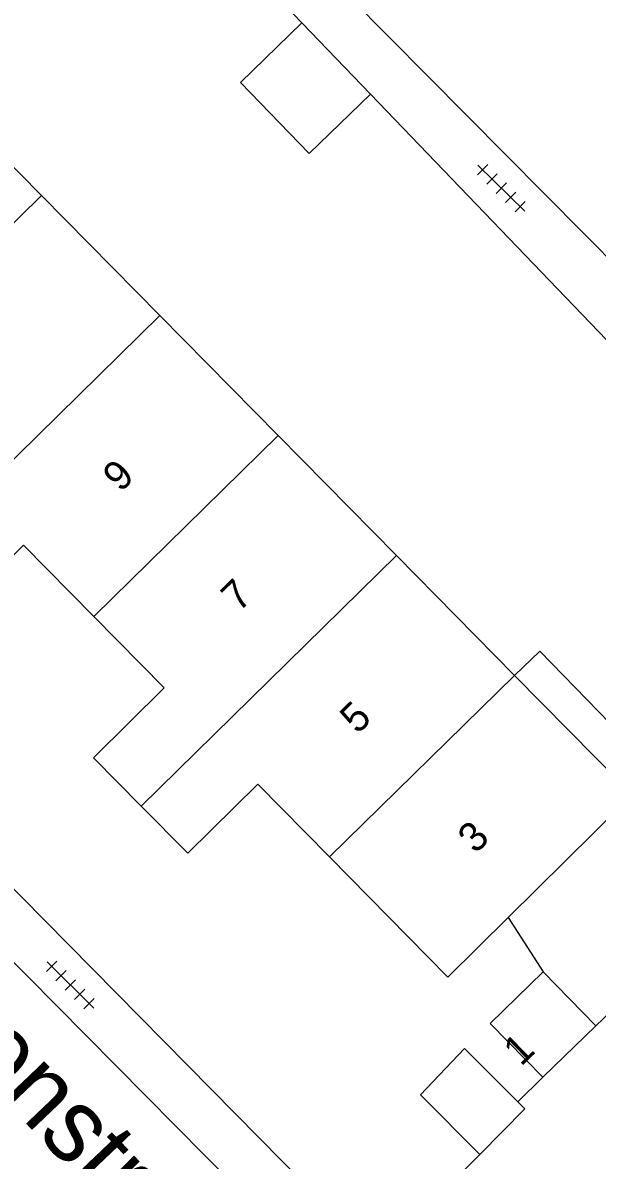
# Model space of a CAD drawing. Extents: x 128000 to 131008, y 398996 to 402500.
# Drawn here: x 129359.44 to 129379.07, y 399545.35 to 399584.23 of the extents above; entities that cross this region are included whole.
import ezdxf

# ---------------------------------------------------------------- set-up
doc = ezdxf.new("R2010")
doc.units = 0
for name, color, linetype in [('gg-afsc-erfafscheiding', 7, 'Continuous'), ('gg-anno-huisnummerreeks BGT', 7, 'Continuous'), ('gg-anno-openbare ruimte label', 7, 'Continuous'), ('gg-bbg-bijgebouw', 7, 'Continuous'), ('gg-bbg-gedigitaliseerde bijgebouw', 7, 'Continuous'), ('gg-bbg-hoofdgebouw', 7, 'Continuous'), ('gg-bbg-luifel en loopbrug', 7, 'Continuous'), ('gg-bbg-tussenscheiding', 7, 'Continuous'), ('gg-knt-verharding', 7, 'Continuous'), ('gt-grn-weggrens', 7, 'Continuous'), ('gt-symb-tegel verharding', 7, 'Continuous')]:
    doc.layers.add(name, color=color, linetype=linetype)

# ---------------------------------------------------------------- blocks, each defined once
blk = doc.blocks.new('gt0-TEG1')
at = {"layer": 'gt-symb-tegel verharding'}
for p, q in [((-1.125, 0), (1.125, 0)), ((-0.9, -0.25), (-0.9, 0.25)), ((-0.45, -0.25), (-0.45, 0.25)), ((0, -0.25), (0, 0.25)), ((0.45, -0.25), (0.45, 0.25)), ((0.9, -0.25), (0.9, 0.25))]:
    blk.add_line(p, q, dxfattribs=at)

msp = doc.modelspace()

# ---------------------------------------------------------------- linework, layer by layer
at = {"layer": 'gg-afsc-erfafscheiding'}
msp.add_line((129381.694, 399570.991), (129371.321, 399581.796), dxfattribs=at)
msp.add_lwpolyline([(129368.984, 399584.231), (129363.352, 399590.097), (129356, 399582.47)], dxfattribs=at)
at = {"layer": 'gg-bbg-bijgebouw'}
for points in [[(129376.361, 399547.341), (129374.54, 399549.17), (129373.03, 399547.58), (129375.06, 399545.54)], [(129375.06, 399545.54), (129376.6, 399547.1), (129376.361, 399547.341)]]:
    msp.add_lwpolyline(points, dxfattribs=at)
at = {"layer": 'gg-bbg-gedigitaliseerde bijgebouw'}
msp.add_line((129371.321, 399581.796), (129368.984, 399584.231), dxfattribs=at)
msp.add_lwpolyline([(129368.984, 399584.231), (129366.879, 399582.188), (129369.229, 399579.766), (129371.321, 399581.796)], dxfattribs=at)
at = {"layer": 'gg-bbg-hoofdgebouw'}
for p, q in [((129356, 399582.47), (129360.085, 399578.325)), ((129360.085, 399578.325), (129364.126, 399574.223)), ((129364.126, 399574.223), (129368.168, 399570.122)), ((129368.168, 399570.122), (129372.21, 399566.02)), ((129372.21, 399566.02), (129376.251, 399561.918)), ((129376.251, 399561.918), (129380.27, 399557.84)), ((129376.032, 399553.649), (129380.27, 399557.84)), ((129379.03, 399549.94), (129377.23, 399551.79)), ((129377.21, 399548.19), (129379.03, 399549.94))]:
    msp.add_line(p, q, dxfattribs=at)
for points in [[(129361.871, 399563.94), (129359.47, 399566.37), (129357.05, 399563.97), (129355.392, 399565.649)], [(129363.485, 399557.455), (129361.86, 399559.1), (129364.28, 399561.5), (129361.871, 399563.94)], [(129369.93, 399555.713), (129367.48, 399558.2), (129365.08, 399555.841), (129363.485, 399557.455)], [(129376.032, 399553.649), (129373.97, 399551.61), (129369.93, 399555.713)], [(129377.23, 399551.79), (129375.42, 399550.02), (129377.21, 399548.19)]]:
    msp.add_lwpolyline(points, dxfattribs=at)
at = {"layer": 'gg-bbg-luifel en loopbrug'}
msp.add_lwpolyline([(129376.251, 399561.918), (129377.112, 399562.754), (129381.094, 399558.651)], dxfattribs=at)
at = {"layer": 'gg-bbg-tussenscheiding'}
for p, q in [((129353.775, 399572.131), (129360.085, 399578.325)), ((129355.392, 399565.649), (129364.126, 399574.223)), ((129361.871, 399563.94), (129368.168, 399570.122)), ((129363.485, 399557.455), (129372.21, 399566.02)), ((129369.93, 399555.713), (129376.251, 399561.918))]:
    msp.add_line(p, q, dxfattribs=at)
at = {"layer": 'gg-knt-verharding'}
for p, q in [((129389.054, 399566.485), (129364.754, 399591.035)), ((129371.54, 399542.04), (129343.68, 399570.27)), ((129352.628, 399558.691), (129384.22, 399526.75)), ((129376.032, 399553.649), (129377.23, 399551.79)), ((129377.21, 399548.19), (129376.361, 399547.341)), ((129375.06, 399545.54), (129371.54, 399542.04))]:
    msp.add_line(p, q, dxfattribs=at)
at = {"layer": 'gt-grn-weggrens'}
msp.add_lwpolyline([(129379.03, 399549.94), (129381.117, 399551.947), (129382.398, 399550.634)], dxfattribs=at)

# ---------------------------------------------------------------- block references
at = {"layer": 'gt-symb-tegel verharding'}
for p, rotation in [((129375.799, 399578.578), -44.59480322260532), ((129361.072, 399551.336), -44.999999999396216)]:
    msp.add_blockref('gt0-TEG1', p, dxfattribs=dict(at, rotation=rotation))

# ---------------------------------------------------------------- texts
at = {"layer": 'gg-anno-huisnummerreeks BGT'}
for s, rotation, p in [('9', 44.7, (129362.785, 399568.154)), ('7', 44.6, (129366.828, 399564.059)), ('5', 44.6, (129370.887, 399559.888)), ('3', 44.6, (129374.915, 399555.797)), ('1', 44.2, (129376.466, 399548.531))]:
    msp.add_text(s, height=1, rotation=rotation, dxfattribs=at).set_placement(p)
at = {"layer": 'gg-anno-openbare ruimte label'}
msp.add_text('Besoijenstraat', height=2.5, rotation=313.6, dxfattribs=at).set_placement((129351.065, 399555.513))

doc.saveas('drawing.dxf')
